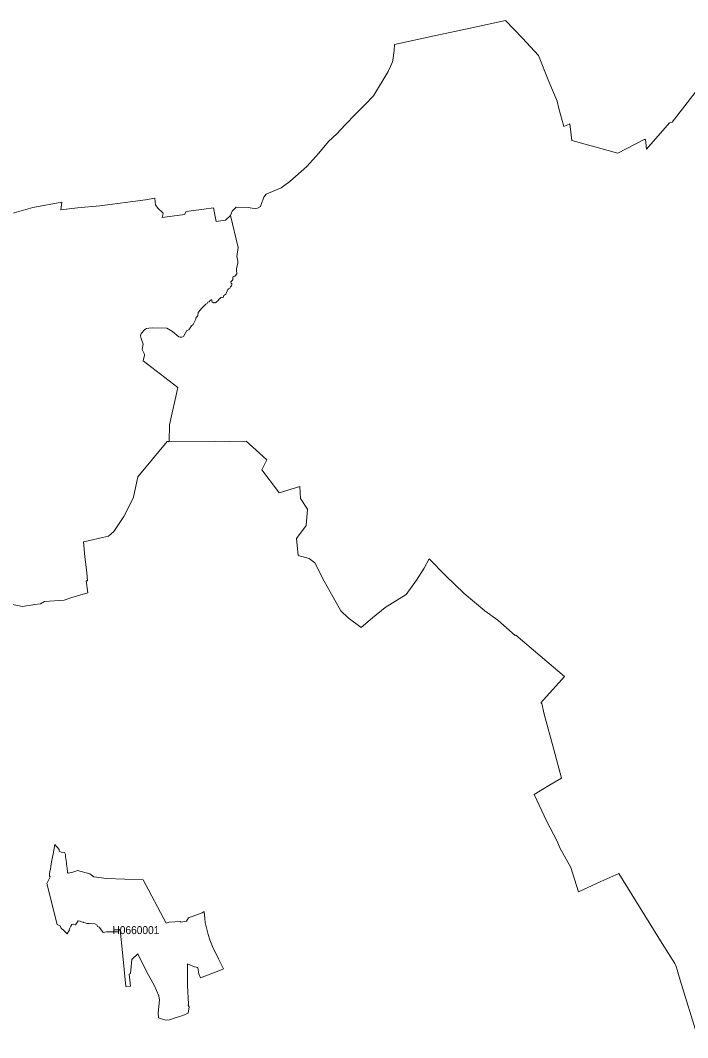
# Model space of a CAD drawing. Extents: x 369010 to 739155, y 6377141 to 6616555.
# Drawn here: x 627654 to 635996, y 6539476 to 6552185 of the extents above; entities that cross this region are included whole.
import ezdxf
from ezdxf.enums import TextEntityAlignment as Align

# ---------------------------------------------------------------- set-up
doc = ezdxf.new("R2010")
doc.units = 0
doc.header["$LTSCALE"] = 40
doc.layers.add('1', color=7, linetype='Continuous', lineweight=13)
doc.layers.add('2', color=7, linetype='Continuous')

msp = doc.modelspace()

# ---------------------------------------------------------------- linework, layer by layer
at = {"layer": '1'}
for points in [[(636087.32, 6551283.14), (635800.83, 6550914.06), (635770.54, 6550905.62), (635482.07, 6550574.94), (635469.66, 6550697.25), (635450.29, 6550694.77), (635121.1, 6550523.47), (634546.14, 6550682.69), (634521.15, 6550893.54), (634446.51, 6550857.79), (634383.29, 6551084.86), (634363.92, 6551173.24), (634259.16, 6551421), (634131.56, 6551744.39), (633930.47, 6551962.53), (633717.3, 6552184.8), (633299.24, 6552091.13), (632825.89, 6551989.34), (632331.53, 6551882.76), (632326.73, 6551809.77), (632309.85, 6551688.95), (632305.38, 6551666.28), (632279.9, 6551609.34), (632250.27, 6551544.63), (632068.88, 6551242.42), (631965.94, 6551133.35), (631843.3, 6551011.05), (631712.55, 6550878.97), (631608.28, 6550768.09), (631507.82, 6550670.6), (631384.02, 6550523.47), (631235.57, 6550357.47), (631023.39, 6550171.61), (630916.14, 6550091.67), (630727.63, 6550012.89), (630696.19, 6549974.5), (630687.09, 6549939.57), (630678.15, 6549921.53), (630655.48, 6549858.48), (630619.73, 6549839.61), (630594.57, 6549836.13), (630552.86, 6549839.94), (630502.05, 6549847.22), (630352.77, 6549849.54), (630301.13, 6549802.54), (630280.28, 6549745.6)], [(631384.02, 6550523.47), (631507.82, 6550670.6), (631608.28, 6550768.09), (631712.55, 6550878.97), (631843.3, 6551011.05), (631965.94, 6551133.35), (632068.88, 6551242.42), (632250.27, 6551544.63), (632279.9, 6551609.34), (632305.38, 6551666.28), (632309.85, 6551688.95), (632326.73, 6551809.77), (632331.53, 6551882.76), (632825.89, 6551989.34), (633299.24, 6552091.13), (633717.3, 6552184.8), (633930.47, 6551962.53), (634131.56, 6551744.39), (634259.16, 6551421), (634363.92, 6551173.24), (634383.29, 6551084.86), (634446.51, 6550857.79), (634521.15, 6550893.54), (634546.14, 6550682.69), (635121.1, 6550523.47), (635450.29, 6550694.77), (635469.66, 6550697.25), (635482.07, 6550574.94), (635770.54, 6550905.62), (635800.83, 6550914.06), (636087.32, 6551283.14)], [(627461.25, 6549748.75), (627808.81, 6549844.74), (628171.26, 6549915.24), (628159.01, 6549819.09), (628367.38, 6549842.92), (628648.9, 6549868.08), (629218.4, 6549941.89), (629334.42, 6549962.41), (629344.85, 6549881.32), (629372.49, 6549837.95), (629435.88, 6549782.01), (629439.52, 6549772.75), (629425.12, 6549719.95), (629707.63, 6549757.35), (629727.49, 6549797.57), (629948.11, 6549826.37), (630070.09, 6549842.59), (630099.88, 6549672.62), (630217.22, 6549689.17), (630280.28, 6549745.6), (630301.13, 6549802.54), (630352.77, 6549849.54), (630502.05, 6549847.22), (630552.86, 6549839.94), (630594.57, 6549836.13), (630619.73, 6549839.61), (630655.48, 6549858.48), (630678.15, 6549921.53), (630687.09, 6549939.57), (630696.19, 6549974.5), (630727.63, 6550012.89), (630916.14, 6550091.67), (631023.39, 6550171.61), (631235.57, 6550357.47), (631384.02, 6550523.47)], [(629163.13, 6548208.73), (629157.66, 6548245.64), (629162.46, 6548273.45), (629210.96, 6548324.42), (629232.8, 6548334.68), (629261.27, 6548341.3), (629301.49, 6548343.78), (629483.71, 6548337.66), (629554.71, 6548296.45), (629635.14, 6548232.9), (629652.19, 6548226.77), (629673.87, 6548227.43), (629692.74, 6548236.54), (629735.11, 6548308.53), (629759.27, 6548316.48), (629794.19, 6548367.95), (629814.71, 6548385.49), (629846.82, 6548449.71), (629852.78, 6548471.55), (629871.65, 6548494.56), (629878.93, 6548533.29), (629923.78, 6548587.74), (629974.59, 6548639.87), (629989.32, 6548647.15), (629999.42, 6548663.37), (630014.15, 6548669.33), (630028.22, 6548685.38), (630038.48, 6548693.83), (630046.92, 6548691.67), (630049.23, 6548682.74), (630050.56, 6548665.03), (630059.5, 6548663.04), (630068.6, 6548657.41), (630075.71, 6548657.41), (630083.99, 6548659.07), (630094.91, 6548656.26), (630106.5, 6548667.51), (630121.23, 6548679.92), (630134.8, 6548697.3), (630160.45, 6548721.3), (630169.22, 6548725.27), (630183.29, 6548721.8), (630189.58, 6548723.12), (630199.18, 6548746.79), (630221.36, 6548765.49), (630232.61, 6548785.68), (630247.18, 6548823.75), (630254.62, 6548831.36), (630272, 6548838.14), (630279.28, 6548857.67), (630288.72, 6548862.14), (630294.01, 6548867.6), (630296.83, 6548880.68), (630296.33, 6548895.08), (630288.06, 6548903.52), (630287.06, 6548917.09), (630294.51, 6548926.36), (630308.25, 6548941.75), (630309.57, 6548971.04), (630315.53, 6548984.45), (630333.9, 6548990.57), (630345.49, 6548998.19), (630360.55, 6549017.22), (630356.24, 6549058.43), (630356.24, 6549078.95), (630374.61, 6549157.24), (630374.12, 6549176.1), (630368.99, 6549197.45), (630359.72, 6549235.35), (630376.77, 6549346.57), (630280.28, 6549745.6), (630217.22, 6549689.17), (630099.88, 6549672.62), (630070.09, 6549842.59), (629948.11, 6549826.37), (629727.49, 6549797.57), (629707.63, 6549757.35), (629425.12, 6549719.95), (629439.52, 6549772.75), (629435.88, 6549782.01), (629372.49, 6549837.95), (629344.85, 6549881.32), (629334.42, 6549962.41), (629218.4, 6549941.89), (628648.9, 6549868.08), (628367.38, 6549842.92), (628159.01, 6549819.09), (628171.26, 6549915.24), (627808.81, 6549844.74), (627461.25, 6549748.75)], [(630280.28, 6549745.6), (630376.77, 6549346.57), (630359.72, 6549235.35), (630368.99, 6549197.45), (630374.12, 6549176.1), (630374.61, 6549157.24), (630356.24, 6549078.95), (630356.24, 6549058.43), (630360.55, 6549017.22), (630345.49, 6548998.19), (630333.9, 6548990.57), (630315.53, 6548984.45), (630309.57, 6548971.04), (630308.25, 6548941.75), (630294.51, 6548926.36), (630287.06, 6548917.09), (630288.06, 6548903.52), (630296.33, 6548895.08), (630296.83, 6548880.68), (630294.01, 6548867.6), (630288.72, 6548862.14), (630279.28, 6548857.67), (630272, 6548838.14), (630254.62, 6548831.36), (630247.18, 6548823.75), (630232.61, 6548785.68), (630221.36, 6548765.49), (630199.18, 6548746.79), (630189.58, 6548723.12), (630183.29, 6548721.8), (630169.22, 6548725.27), (630160.45, 6548721.3), (630134.8, 6548697.3), (630121.23, 6548679.92), (630106.5, 6548667.51), (630094.91, 6548656.26), (630083.99, 6548659.07), (630075.71, 6548657.41), (630068.6, 6548657.41), (630059.5, 6548663.04), (630050.56, 6548665.03), (630049.23, 6548682.74), (630046.92, 6548691.67), (630038.48, 6548693.83), (630028.22, 6548685.38), (630014.15, 6548669.33), (629999.42, 6548663.37), (629989.32, 6548647.15), (629974.59, 6548639.87), (629923.78, 6548587.74), (629878.93, 6548533.29), (629871.65, 6548494.56), (629852.78, 6548471.55), (629846.82, 6548449.71), (629814.71, 6548385.49), (629794.19, 6548367.95), (629759.27, 6548316.48), (629735.11, 6548308.53), (629692.74, 6548236.54), (629673.87, 6548227.43), (629652.19, 6548226.77), (629635.14, 6548232.9), (629554.71, 6548296.45), (629483.71, 6548337.66), (629301.49, 6548343.78), (629261.27, 6548341.3), (629232.8, 6548334.68), (629210.96, 6548324.42), (629162.46, 6548273.45), (629157.66, 6548245.64), (629163.13, 6548208.73), (629188.61, 6548140.88), (629178.52, 6548071.2), (629203.34, 6548021.55), (629205.83, 6548001.52), (629187.62, 6547929.53), (629622.07, 6547596.37), (629517.14, 6547132.46), (629515.32, 6546924.75), (630080.18, 6546927.07), (630268.53, 6546924.75), (630476.23, 6546928.39), (630602.51, 6546816.35), (630733.26, 6546693.87), (630672.85, 6546569.75), (630868.98, 6546309.41), (630890.16, 6546283.26), (631146.86, 6546361.38), (631155.46, 6546212.42), (631242.85, 6546079.86), (631227.79, 6545873.31), (631105.15, 6545709.79), (631125.18, 6545500.26), (631266.18, 6545461.53), (631337.02, 6545406.42), (631452.21, 6545179.18), (631564.75, 6544978.76), (631658.93, 6544808.62), (631752.1, 6544720.74), (631915.62, 6544599.09)], [(627300.38, 6544935.73), (627679.55, 6544860.59), (627834.13, 6544887.73), (627905.13, 6544894.68), (627957.76, 6544924.14), (628201.55, 6544941.85), (628297.21, 6544973.46), (628496.81, 6545031.39), (628476.78, 6545182.66), (628493.17, 6545184.15), (628483.24, 6545286.1), (628460.73, 6545483.71), (628444.84, 6545670.56), (628503.76, 6545682.98), (628683, 6545723.69), (628757.31, 6545741.23), (628823.84, 6545799.66), (628948.14, 6545988.5), (629034.69, 6546157.97), (629069.95, 6546228.15), (629122.91, 6546483.19), (629306.12, 6546701.16), (629490.49, 6546924.09), (629515.32, 6546924.75), (629517.14, 6547132.46), (629622.07, 6547596.37), (629187.62, 6547929.53), (629205.83, 6548001.52), (629203.34, 6548021.55), (629178.52, 6548071.2), (629188.61, 6548140.88), (629163.13, 6548208.73)], [(630080.18, 6546927.07), (629515.32, 6546924.75), (629490.49, 6546924.09), (629306.12, 6546701.16), (629122.91, 6546483.19), (629069.95, 6546228.15), (629034.69, 6546157.97), (628948.14, 6545988.5), (628823.84, 6545799.66), (628757.31, 6545741.23), (628683, 6545723.69), (628503.76, 6545682.98), (628444.84, 6545670.56), (628460.73, 6545483.71), (628483.24, 6545286.1), (628493.17, 6545184.15), (628476.78, 6545182.66), (628496.81, 6545031.39), (628297.21, 6544973.46), (628201.55, 6544941.85), (627957.76, 6544924.14), (627905.13, 6544894.68), (627834.13, 6544887.73), (627679.55, 6544860.59), (627300.38, 6544935.73)], [(636123.89, 6539476.08), (635901.12, 6540192.55), (635853.46, 6540366.33), (635836.08, 6540403.23), (635678.52, 6540652.15), (635136.83, 6541527.01), (634910.58, 6541425.55), (634632.7, 6541295.96), (634534.72, 6541602.48), (634395.7, 6541849.24), (634363.1, 6541929.18), (634235.33, 6542178.1), (634074.79, 6542514.4), (634258.83, 6542625.29), (634418.37, 6542716.65), (634320.89, 6543075.79), (634202.89, 6543517.36), (634171.94, 6543651.75), (634161.68, 6543659.03), (634456.27, 6543989.71), (633845.9, 6544503.26), (633840.43, 6544499.13), (633623.95, 6544690.45), (633462.26, 6544806.8), (633200.93, 6545022.95), (632969.39, 6545249.52), (632765.32, 6545459.71), (632701.44, 6545339.72), (632607.76, 6545191.26), (632476.35, 6545010.2), (632213.36, 6544850.99), (632055.8, 6544719.58), (631915.62, 6544599.09), (631752.1, 6544720.74), (631658.93, 6544808.62), (631564.75, 6544978.76), (631452.21, 6545179.18), (631337.02, 6545406.42), (631266.18, 6545461.53), (631125.18, 6545500.26), (631105.15, 6545709.79), (631227.79, 6545873.31), (631242.85, 6546079.86), (631155.46, 6546212.42), (631146.86, 6546361.38), (630890.16, 6546283.26), (630868.98, 6546309.41), (630672.85, 6546569.75), (630733.26, 6546693.87), (630602.51, 6546816.35), (630476.23, 6546928.39), (630268.53, 6546924.75), (630080.18, 6546927.07)], [(631915.62, 6544599.09), (632055.8, 6544719.58), (632213.36, 6544850.99), (632476.35, 6545010.2), (632607.76, 6545191.26), (632701.44, 6545339.72), (632765.32, 6545459.71), (632969.39, 6545249.52), (633200.93, 6545022.95), (633462.26, 6544806.8), (633623.95, 6544690.45), (633840.43, 6544499.13), (633845.9, 6544503.26), (634456.27, 6543989.71), (634161.68, 6543659.03), (634171.94, 6543651.75), (634202.89, 6543517.36), (634320.89, 6543075.79), (634418.37, 6542716.65), (634258.83, 6542625.29), (634074.79, 6542514.4), (634235.33, 6542178.1), (634363.1, 6541929.18), (634395.7, 6541849.24), (634534.72, 6541602.48), (634632.7, 6541295.96), (634910.58, 6541425.55), (635136.83, 6541527.01), (635678.52, 6540652.15), (635836.08, 6540403.23), (635853.46, 6540366.33), (635901.12, 6540192.55), (636123.89, 6539476.08)], [(628732.65, 6541463.78), (629189.94, 6541448.06), (629474.94, 6540906.86), (629515.98, 6540918.61), (629654.34, 6540929.21), (629660.13, 6540919.77), (629732.96, 6540932.52), (629754.14, 6540973.56), (629924.94, 6541034.96), (629952.41, 6541052.17), (629958.37, 6540962.64), (629965.16, 6540912.65), (629980.72, 6540846.45), (630003.39, 6540764.03), (630024.24, 6540696.34), (630057.34, 6540614.25), (630095.58, 6540534.97), (630125.37, 6540474.23), (630131.99, 6540461.49), (630194.05, 6540334.38), (630133.31, 6540310.39), (629906.9, 6540222.83), (629885.39, 6540272.49), (629875.62, 6540324.29), (629870.82, 6540354.41), (629831.76, 6540362.35), (629745.37, 6540396.61), (629743.71, 6540368.97), (629745.04, 6540125.85), (629754.31, 6539894.64), (629750.5, 6539881.9), (629763.57, 6539862.2), (629752.32, 6539779.95), (629683.47, 6539754.62), (629632.66, 6539737.58), (629589.96, 6539724.34), (629516.64, 6539699.34), (629473.94, 6539695.54), (629418.66, 6539713.08), (629380.6, 6539721.69), (629376.96, 6539784.08), (629395.16, 6539943.63), (629384.57, 6540000.4), (629325.15, 6540131.97), (629236.44, 6540293.84), (629124.07, 6540523.55), (629047.6, 6540452.55), (629029.23, 6540279.44), (629015.33, 6540269.18), (629030.06, 6540120.39), (628973.29, 6540114.59), (628929.76, 6540538.78), (628902.95, 6540824.11), (628884.91, 6540829.41), (628883.75, 6540814.68), (628882.6, 6540797.13), (628814.41, 6540798.13), (628806.8, 6540797.79), (628729.84, 6540798.46), (628687.63, 6540791.01), (628670.09, 6540818.32), (628639.8, 6540856.22), (628620.27, 6540864.99), (628615.47, 6540880.22), (628583.2, 6540896.27), (628515.18, 6540902.39), (628483.9, 6540903.22), (628441.53, 6540919.27), (628439.87, 6540915.96), (628400.15, 6540933.34), (628377.64, 6540935.83), (628342.23, 6540884.35), (628315.75, 6540895.11), (628297.87, 6540890.64), (628284.96, 6540868.13), (628263.94, 6540827.75), (628269.24, 6540824.44), (628239.94, 6540774.79), (628201.71, 6540809.88), (628160.01, 6540848.11), (628155.87, 6540867.47), (628114.16, 6540888.16), (627984.24, 6541403.87), (628027.44, 6541484.31), (628019.82, 6541499.53), (628018.33, 6541520.39), (628023.8, 6541553.98), (628029.26, 6541582.78), (628035.55, 6541615.22), (628044.98, 6541670.99), (628049.61, 6541691.52), (628056.57, 6541730.41), (628062.86, 6541767.32), (628084.04, 6541889.13), (628139.81, 6541827.73), (628139.81, 6541805.38), (628166.13, 6541792.81), (628207.51, 6541788.83), (628216.77, 6541763.68), (628219.92, 6541739.02)], [(628239.94, 6540774.79), (628269.24, 6540824.44), (628263.94, 6540827.75), (628284.96, 6540868.13), (628297.87, 6540890.64), (628315.75, 6540895.11), (628342.23, 6540884.35), (628377.64, 6540935.83), (628400.15, 6540933.34), (628439.87, 6540915.96), (628441.53, 6540919.27), (628483.9, 6540903.22), (628515.18, 6540902.39), (628583.2, 6540896.27), (628615.47, 6540880.22), (628620.27, 6540864.99), (628639.8, 6540856.22), (628670.09, 6540818.32), (628687.63, 6540791.01), (628729.84, 6540798.46), (628806.8, 6540797.79), (628814.41, 6540798.13), (628882.6, 6540797.13), (628883.75, 6540814.68), (628884.91, 6540829.41), (628902.95, 6540824.11), (628929.76, 6540538.78), (628973.29, 6540114.59), (629030.06, 6540120.39), (629015.33, 6540269.18), (629029.23, 6540279.44), (629047.6, 6540452.55), (629124.07, 6540523.55), (629236.44, 6540293.84), (629325.15, 6540131.97), (629384.57, 6540000.4), (629395.16, 6539943.63), (629376.96, 6539784.08), (629380.6, 6539721.69), (629418.66, 6539713.08), (629473.94, 6539695.54), (629516.64, 6539699.34), (629589.96, 6539724.34), (629632.66, 6539737.58), (629683.47, 6539754.62), (629752.32, 6539779.95), (629763.57, 6539862.2), (629750.5, 6539881.9), (629754.31, 6539894.64), (629745.04, 6540125.85), (629743.71, 6540368.97), (629745.37, 6540396.61), (629831.76, 6540362.35), (629870.82, 6540354.41), (629875.62, 6540324.29), (629885.39, 6540272.49), (629906.9, 6540222.83), (630133.31, 6540310.39), (630194.05, 6540334.38), (630131.99, 6540461.49), (630125.37, 6540474.23), (630095.58, 6540534.97), (630057.34, 6540614.25), (630024.24, 6540696.34), (630003.39, 6540764.03), (629980.72, 6540846.45), (629965.16, 6540912.65), (629958.37, 6540962.64), (629952.41, 6541052.17), (629924.94, 6541034.96), (629754.14, 6540973.56), (629732.96, 6540932.52), (629660.13, 6540919.77), (629654.34, 6540929.21), (629515.98, 6540918.61), (629474.94, 6540906.86), (629189.94, 6541448.06), (628732.65, 6541463.78), (628571.95, 6541484.47), (628521.96, 6541520.88), (628369.53, 6541562.92), (628347.85, 6541557.29), (628308.46, 6541543.22), (628253.85, 6541530.48), (628243.25, 6541539.58), (628242.76, 6541549.68), (628237.79, 6541593.87), (628231.83, 6541641.37), (628229.02, 6541665.37), (628226.04, 6541689.7), (628223.23, 6541714.19), (628219.92, 6541739.02), (628216.77, 6541763.68), (628207.51, 6541788.83), (628166.13, 6541792.81), (628139.81, 6541805.38), (628139.81, 6541827.73), (628084.04, 6541889.13), (628062.86, 6541767.32), (628056.57, 6541730.41)], [(628056.57, 6541730.41), (628049.61, 6541691.52), (628044.98, 6541670.99), (628035.55, 6541615.22), (628029.26, 6541582.78), (628023.8, 6541553.98), (628018.33, 6541520.39), (628019.82, 6541499.53), (628027.44, 6541484.31), (627984.24, 6541403.87), (628114.16, 6540888.16), (628155.87, 6540867.47), (628160.01, 6540848.11), (628201.71, 6540809.88), (628239.94, 6540774.79)], [(628219.92, 6541739.02), (628223.23, 6541714.19), (628226.04, 6541689.7), (628229.02, 6541665.37), (628231.83, 6541641.37), (628237.79, 6541593.87), (628242.76, 6541549.68), (628243.25, 6541539.58), (628253.85, 6541530.48), (628308.46, 6541543.22), (628347.85, 6541557.29), (628369.53, 6541562.92), (628521.96, 6541520.88), (628571.95, 6541484.47), (628732.65, 6541463.78)]]:
    msp.add_lwpolyline(points, dxfattribs=at)

# ---------------------------------------------------------------- texts
at = {"layer": '2', "width": 0.95}
msp.add_text('H0660001', height=100, dxfattribs=at).set_placement((629098.68, 6540769.59), align=Align.CENTER)

doc.saveas('drawing.dxf')
